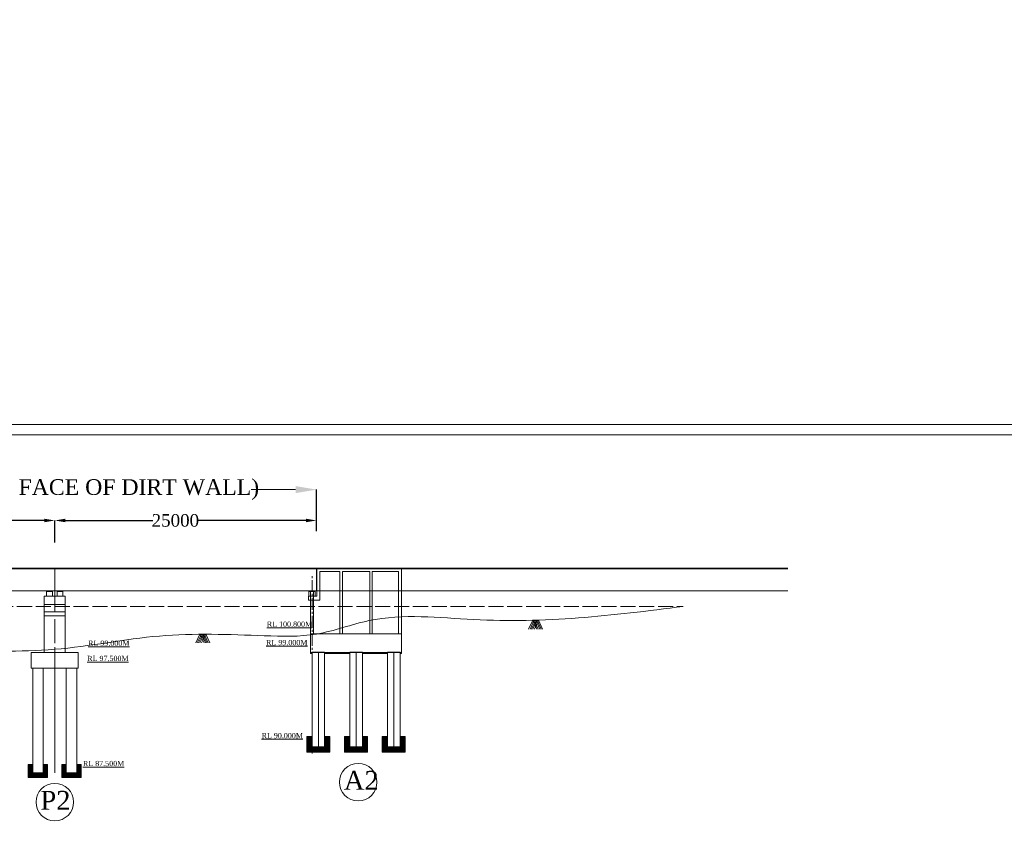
# Model space of a CAD drawing. Header units: millimetres. Extents: x -20950785 to 389010297, y -11535949 to 14056629.
# Tile 556 of 654: x 18291023 to 18385021, y -236582 to -160023. Entities that reach past the tile are written whole.
import ezdxf

# ---------------------------------------------------------------- set-up
doc = ezdxf.new("R2010")
doc.units = ezdxf.units.MM
doc.header["$LTSCALE"] = 60
doc.header["$MEASUREMENT"] = 0
doc.linetypes.add('ACAD_ISO02W100', pattern=[15, 12, -3])
doc.linetypes.add('CENTER2', pattern=[28.575, 19.05, -3.175, 3.175, -3.175])
doc.layers.add('TEXT', color=7, linetype='Continuous')
doc.dimstyles.get("Standard").update_dxf_attribs({"dimtxt": 400, "dimasz": 215, "dimexe": 0.18, "dimexo": 0.0625, "dimgap": 0.09, "dimtad": 0, "dimtih": 1, "dimtoh": 1, "dimdec": 0, "dimzin": 4, "dimdsep": 46, "dimtxsty": 'Standard', "dimblk": 'OPEN90', "dimcen": 0, "dimadec": 0, "dimazin": 1, "dimtfac": 1, "dimtdec": 0, "dimtix": 1, "dimtofl": 0, "dimtmove": 0, "dimatfit": 3, "dimldrblk": 'OPEN30', "dimfxl": 1, "dimtolj": 1, "dimtzin": 0, "dimarcsym": 0})

# ---------------------------------------------------------------- blocks, each defined once
blk = doc.blocks.new('*D3321')
at = {"color": 0, "linetype": 'Continuous', "lineweight": -2, "ltscale": 2, "transparency": 16777216}
for p, q in [((18244385, -208910), (18244385, -204903)), ((18319365, -208887), (18319365, -204903))]:
    blk.add_line(p, q, dxfattribs=at)
at = {"color": 0, "linetype": 'Continuous', "lineweight": 0, "ltscale": 2, "transparency": 16777216}
for p, q in [((18246385, -204903), (18251791, -204903)), ((18317365, -204903), (18313111, -204903))]:
    blk.add_line(p, q, dxfattribs=at)
at = {"color": 0, "linetype": 'Continuous', "lineweight": 9, "ltscale": 2, "transparency": 16777216}
for points in [[(18246385, -204570), (18246385, -205236), (18244385, -204903)], [(18317365, -204570), (18317365, -205236), (18319365, -204903)]]:
    blk.add_solid(points, dxfattribs=at)
at = {"layer": 'Defpoints', "color": 0, "linetype": 'Continuous', "lineweight": 9, "ltscale": 2, "transparency": 16777216}
for p in [(18319365, -204903), (18244385, -208910), (18319365, -208887)]:
    blk.add_point(p, dxfattribs=at)
at = {"color": 0, "linetype": 'Continuous', "lineweight": 9, "ltscale": 2, "transparency": 16777216, "insert": (18282451, -204903), "char_height": 2000, "attachment_point": 5}
blk.add_mtext('\\A1;{\\fTimes New Roman|b0|i0|c0|p18;\\H0.75x;\\C256;LENGTH OF BRIDGE 75.00 (BETWEEN FACE OF DIRT WALL)}', dxfattribs=at)
blk = doc.blocks.new('*D3322')
at = {"color": 0, "linetype": 'Continuous', "lineweight": -2, "ltscale": 2, "transparency": 16777216}
for p, q in [((18269385, -209969), (18269385, -207851)), ((18270385, -207851), (18278721, -207851)), ((18293385, -207851), (18283049, -207851)), ((18294385, -209318), (18294385, -207851))]:
    blk.add_line(p, q, dxfattribs=at)
at = {"color": 0, "linetype": 'Continuous', "lineweight": 9, "ltscale": 2, "transparency": 16777216}
for points in [[(18270385, -207685), (18270385, -208018), (18269385, -207851)], [(18293385, -207685), (18293385, -208018), (18294385, -207851)]]:
    blk.add_solid(points, dxfattribs=at)
at = {"layer": 'Defpoints', "color": 0, "linetype": 'Continuous', "lineweight": 9, "ltscale": 2, "transparency": 16777216}
for p in [(18294385, -207851), (18294385, -209318), (18269385, -209969)]:
    blk.add_point(p, dxfattribs=at)
at = {"color": 0, "linetype": 'Continuous', "lineweight": 9, "ltscale": 2, "transparency": 16777216, "insert": (18280885, -207851), "char_height": 1000, "attachment_point": 5}
blk.add_mtext('\\A1;{\\fTimes New Roman|b0|i0|c0|p18;\\H1.2x;\\C256;25000 }', dxfattribs=at)
blk = doc.blocks.new('*D3323')
at = {"color": 0, "linetype": 'Continuous', "lineweight": -2, "ltscale": 2, "transparency": 16777216}
for p, q in [((18294385, -209969), (18294385, -207851)), ((18295385, -207851), (18303721, -207851)), ((18318365, -207851), (18308049, -207851)), ((18319365, -208887), (18319365, -207851))]:
    blk.add_line(p, q, dxfattribs=at)
at = {"color": 0, "linetype": 'Continuous', "lineweight": 9, "ltscale": 2, "transparency": 16777216}
for points in [[(18295385, -207685), (18295385, -208018), (18294385, -207851)], [(18318365, -207685), (18318365, -208018), (18319365, -207851)]]:
    blk.add_solid(points, dxfattribs=at)
at = {"layer": 'Defpoints', "color": 0, "linetype": 'Continuous', "lineweight": 9, "ltscale": 2, "transparency": 16777216}
for p in [(18319365, -207851), (18319365, -208887), (18294385, -209969)]:
    blk.add_point(p, dxfattribs=at)
at = {"color": 0, "linetype": 'Continuous', "lineweight": 9, "ltscale": 2, "transparency": 16777216, "insert": (18305885, -207851), "char_height": 1000, "attachment_point": 5}
blk.add_mtext('\\A1;{\\fTimes New Roman|b0|i0|c0|p18;\\H1.2x;\\C256;25000 }', dxfattribs=at)

msp = doc.modelspace()

# ---------------------------------------------------------------- hatches: boundary and pattern name
at = {"linetype": 'Continuous', "lineweight": 9, "ltscale": 2}
h = msp.add_hatch(dxfattribs=at)
h.set_pattern_fill('ANSI31')
h.set_pattern_definition([(45, (7946249.99988, 852841.42983), (-0.0883883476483, 0.0883883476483), [])])
h.paths.add_polyline_path([(18294040, -214565.5), (18293690, -214565.5), (18293690, -214645.5), (18294040, -214645.5)])
h = msp.add_hatch(dxfattribs=at)
h.set_pattern_fill('ANSI31')
h.set_pattern_definition([(45, (7947249.99988, 852841.42983), (-0.0883883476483, 0.0883883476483), [])])
h.paths.add_polyline_path([(18295040, -214565.5), (18294690, -214565.5), (18294690, -214645.5), (18295040, -214645.5)])
h = msp.add_hatch(dxfattribs=at)
h.set_pattern_fill('ANSI31')
h.set_pattern_definition([(45, (6248754.82514, 1503095.93824), (-0.0883883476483, 0.0883883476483), [])])
h.paths.add_polyline_path([(18318935, -214565.5), (18319110, -214565.5), (18319110, -214645.5), (18318935, -214645.5)])
h.paths.add_polyline_path([(18318760, -214565.5), (18318935, -214565.5), (18318935, -214645.5), (18318760, -214645.5)])
at = {"linetype": 'Continuous', "lineweight": 9}
h = msp.add_hatch(dxfattribs=at)
h.set_pattern_fill('AR-CONC', scale=25, style=0)
h.set_pattern_definition([(50, (18262333.97, -264518.53), (179.31505, -15.68803), [18.75, -206.25]), (355, (18262333.97, -264518.53), (-34.68783, 188.04803), [15, -165]), (100.4514, (18262348.92, -264519.83), (144.62735, 172.3599), [15.93505, -175.28553]), (46.1842, (18262333.97, -264468.53), (266.81026, -41.37975), [28.125, -309.375]), (96.6356, (18262356.2, -264471.97), (233.6657, 243.5295), [23.9026, -262.92825]), (351.1842, (18262333.97, -264468.53), (233.6655, 243.52965), [22.5, -247.5]), (21, (18262358.97, -264481.03), (149.22676, -100.65472), [18.75, -206.25]), (326, (18262358.97, -264481.03), (60.82883, 181.2875), [15, -165]), (71.4514, (18262371.41, -264489.41), (210.05566, 80.63262), [15.93505, -175.28553]), (37.5, (18262333.97, -264518.526), (3.039964, 83.223463), [0, -163, 0, -167.5, 0, -165.625]), (7.5, (18262333.97, -264518.53), (65.76738, 98.60293), [0, -95.5, 0, -159.25, 0, -63.125]), (327.5, (18262278.22, -264518.526), (133.45561, -5.63872), [0, -62.5, 0, -195, 0, -258.75]), (317.5, (18262253.22, -264518.53), (145.79654, 25.02625), [0, -81.25, 0, -129.5, 0, -183.75])])
h.paths.add_polyline_path([(18323735, -220465.5), (18326135, -220465.5), (18326135, -220565.5), (18323735, -220565.5)])
h.paths.add_polyline_path([(18327335, -220465.5), (18327485, -220465.5), (18327485, -220565.5), (18327335, -220565.5)])
h.paths.add_polyline_path([(18320135, -220465.5), (18322535, -220465.5), (18322535, -220565.5), (18320135, -220565.5)])
h.paths.add_polyline_path([(18318785, -220465.5), (18318935, -220465.5), (18318935, -220565.5), (18318785, -220565.5)])
at = {"linetype": 'Continuous', "lineweight": 9, "ltscale": 2}
h = msp.add_hatch(dxfattribs=at)
h.set_pattern_fill('GOST_GROUND', scale=10)
h.set_pattern_definition([(45, (11598932.25, -16608.84), (141.4213562, 0), [200]), (45, (11598962.25, -16608.84), (141.4213562, 0), [200]), (45, (11598992.25, -16608.84), (141.4213562, 0), [200])])
h.paths.add_polyline_path([(18318935, -228470.3), (18318435, -228470.3), (18318435, -229970.3), (18320635, -229970.3), (18320635, -228470.3), (18320135, -228470.3), (18320135, -229470.3), (18318935, -229470.3)])
h = msp.add_hatch(dxfattribs=at)
h.set_pattern_fill('GOST_GROUND', scale=10)
h.set_pattern_definition([(45, (11602532.25, -16608.84), (141.4213562, 0), [200]), (45, (11602562.25, -16608.84), (141.4213562, 0), [200]), (45, (11602592.25, -16608.84), (141.4213562, 0), [200])])
h.paths.add_polyline_path([(18322535, -228470.3), (18322035, -228470.3), (18322035, -229970.3), (18324235, -229970.3), (18324235, -228470.3), (18323735, -228470.3), (18323735, -229470.3), (18322535, -229470.3)])
h = msp.add_hatch(dxfattribs=at)
h.set_pattern_fill('GOST_GROUND', scale=10)
h.set_pattern_definition([(45, (11606132.25, -16608.84), (141.4213562, 0), [200]), (45, (11606162.25, -16608.84), (141.4213562, 0), [200]), (45, (11606192.25, -16608.84), (141.4213562, 0), [200])])
h.paths.add_polyline_path([(18326135, -228470.3), (18325635, -228470.3), (18325635, -229970.3), (18327835, -229970.3), (18327835, -228470.3), (18327335, -228470.3), (18327335, -229470.3), (18326135, -229470.3)])
h = msp.add_hatch(dxfattribs=at)
h.set_pattern_fill('GOST_GROUND', scale=8.333333)
h.set_pattern_definition([(45, (12692262.73, -54599.315), (117.8511297, 0), [166.666666]), (45, (12692287.73, -54599.315), (117.8511297, 0), [166.666666]), (45, (12692312.73, -54599.315), (117.8511297, 0), [166.666666])])
h.paths.add_polyline_path([(18292265, -231150.53), (18291848.33, -231150.53), (18291848.33, -232400.53), (18293681.67, -232400.53), (18293681.67, -231150.53), (18293265, -231150.53), (18293265, -231983.86), (18292265, -231983.86)])
h = msp.add_hatch(dxfattribs=at)
h.set_pattern_fill('GOST_GROUND', scale=8.333333)
h.set_pattern_definition([(45, (12695462.73, -54599.315), (117.8511297, 0), [166.666666]), (45, (12695487.73, -54599.315), (117.8511297, 0), [166.666666]), (45, (12695512.73, -54599.315), (117.8511297, 0), [166.666666])])
h.paths.add_polyline_path([(18295465, -231150.53), (18295048.33, -231150.53), (18295048.33, -232400.53), (18296881.67, -232400.53), (18296881.67, -231150.53), (18296465, -231150.53), (18296465, -231983.86), (18295465, -231983.86)])

# ---------------------------------------------------------------- linework, layer by layer
at = {"color": 7, "lineweight": 9, "ltscale": 2}
for p, q in [((18204365, -212390.5), (18364365, -212390.5)), ((18204365, -212465.5), (18364365, -212465.5)), ((18204365, -214565.5), (18364365, -214565.5))]:
    msp.add_line(p, q, dxfattribs=at)
at = {"color": 7, "linetype": 'Continuous', "lineweight": 9, "ltscale": 2}
for p, q in [((18294345, -212465.5), (18294345, -212390.5)), ((18294385, -212465.5), (18294385, -212390.5)), ((18294365, -214565.5), (18294365, -212465.5)), ((18319345, -214565.5), (18319345, -212465.5)), ((18319365, -214565.5), (18319365, -212465.5)), ((18293590, -214645.5), (18294140, -214645.5)), ((18293690, -214645.5), (18293690, -214565.5)), ((18293690, -214565.5), (18295040, -214565.5)), ((18294590, -214645.5), (18295140, -214645.5)), ((18294690, -214645.5), (18294690, -214565.5)), ((18319110, -214565.5), (18318760, -214565.5)), ((18318760, -214565.5), (18318760, -214645.5)), ((18319110, -214565.5), (18319110, -214645.5)), ((18293365, -220465.5), (18293365, -216565.5)), ((18295365, -220465.5), (18295365, -216565.5)), ((18339612.4, -218216.63), (18340016.4, -217378.13)), ((18339742.9, -218216.63), (18340146.9, -217378.13)), ((18339885.9, -218216.63), (18340289.9, -217378.13)), ((18340015.9, -218216.63), (18340419.9, -217378.13)), ((18340016.4, -217378.13), (18340399.9, -218216.63)), ((18340146.9, -217378.13), (18340530.4, -218216.63)), ((18340158.9, -218216.63), (18340562.9, -217378.13)), ((18340289.9, -217378.13), (18340673.4, -218216.63)), ((18340419.9, -217378.13), (18340803.4, -218216.63)), ((18340562.9, -217378.13), (18340946.4, -218216.63)), ((18307831.87, -219541.77), (18308235.87, -218703.27)), ((18307962.37, -219541.77), (18308366.37, -218703.27)), ((18308105.37, -219541.77), (18308509.37, -218703.27)), ((18308235.37, -219541.77), (18308639.37, -218703.27)), ((18308235.87, -218703.27), (18308619.37, -219541.77)), ((18308366.37, -218703.27), (18308749.87, -219541.77)), ((18308378.37, -219541.77), (18308782.37, -218703.27)), ((18308509.37, -218703.27), (18308892.87, -219541.77)), ((18308639.37, -218703.27), (18309022.87, -219541.77)), ((18308782.37, -218703.27), (18309165.87, -219541.77)), ((18318785, -218665.5), (18318785, -220465.5)), ((18292115, -220465.5), (18296615, -220465.5)), ((18294365, -231965.5), (18294365, -220155.5)), ((18327335, -220565.5), (18327485, -220565.5)), ((18327485, -220565.5), (18327485, -220465.5)), ((18292115, -221965.5), (18296615, -221965.5)), ((18318435, -229970.3), (18318435, -228470.3)), ((18318935, -228470.3), (18318435, -228470.3)), ((18320635, -228470.3), (18320135, -228470.3)), ((18320635, -229970.3), (18320635, -228470.3)), ((18322035, -229970.3), (18322035, -228470.3)), ((18322535, -228470.3), (18322035, -228470.3)), ((18324235, -228470.3), (18323735, -228470.3)), ((18324235, -229970.3), (18324235, -228470.3)), ((18325635, -229970.3), (18325635, -228470.3)), ((18326135, -228470.3), (18325635, -228470.3)), ((18327835, -228470.3), (18327335, -228470.3)), ((18327835, -229970.3), (18327835, -228470.3)), ((18318435, -229970.3), (18320635, -229970.3)), ((18322035, -229970.3), (18324235, -229970.3)), ((18325635, -229970.3), (18327835, -229970.3)), ((18291848.33, -232400.53), (18291848.33, -231150.53)), ((18292265, -231150.53), (18291848.33, -231150.53)), ((18293681.67, -231150.53), (18293265, -231150.53)), ((18293681.67, -232400.53), (18293681.67, -231150.53)), ((18295048.33, -232400.53), (18295048.33, -231150.53)), ((18295465, -231150.53), (18295048.33, -231150.53)), ((18296881.67, -231150.53), (18296465, -231150.53)), ((18296881.67, -232400.53), (18296881.67, -231150.53)), ((18292265, -231965.5), (18293265, -231965.5)), ((18295465, -231965.5), (18296465, -231965.5)), ((18291848.33, -232400.53), (18293681.67, -232400.53)), ((18295048.33, -232400.53), (18296881.67, -232400.53))]:
    msp.add_line(p, q, dxfattribs=at)
at = {"color": 7, "linetype": 'Continuous', "lineweight": 9}
for p, q in [((18319345, -212465.5), (18319345, -212390.5)), ((18319365, -212465.5), (18319365, -212390.5)), ((18319385, -212465.5), (18319385, -212390.5)), ((18319385, -212390.5), (18327485, -212390.5)), ((18319385, -215065.5), (18319385, -212462.33)), ((18319385, -212465.5), (18319685, -212465.5)), ((18319685, -212465.5), (18327485, -212465.5)), ((18319685, -212715.5), (18321585, -212715.5)), ((18319685, -212715.5), (18319685, -215465.5)), ((18321585, -218665.5), (18321585, -212715.5)), ((18321835, -212715.5), (18324435, -212715.5)), ((18321835, -218665.5), (18321835, -212715.5)), ((18324435, -218665.5), (18324435, -212715.5)), ((18324685, -212715.5), (18327185, -212715.5)), ((18324685, -218665.5), (18324685, -212715.5)), ((18327185, -218665.5), (18327185, -212715.5)), ((18327185, -213777.33), (18327185, -212765.5)), ((18327485, -212465.5), (18327485, -217765.5)), ((18327485, -218665.5), (18327485, -212465.5)), ((18319010, -215065.5), (18318585, -215065.5)), ((18318585, -215065.5), (18318585, -215465.5)), ((18318635, -215065.5), (18318635, -214645.5)), ((18318635, -214645.5), (18319235, -214645.5)), ((18318785, -218665.5), (18318785, -214565.5)), ((18318785, -218665.5), (18318785, -214565.5)), ((18319385, -215065.5), (18319010, -215065.5)), ((18319085, -218665.5), (18319085, -214565.5)), ((18319235, -214645.5), (18319235, -215065.5)), ((18318585, -215465.5), (18319685, -215465.5)), ((18318785, -218665.5), (18327485, -218665.5)), ((18327485, -220465.5), (18327485, -218665.5)), ((18318785, -220465.5), (18318785, -220565.5)), ((18318785, -220465.5), (18327485, -220465.5)), ((18318785, -220565.5), (18318935, -220565.5)), ((18318935, -220415.5), (18320135, -220415.5)), ((18318935, -229465.5), (18318935, -220415.5)), ((18320135, -229465.5), (18320135, -220415.5)), ((18320135, -220565.5), (18322535, -220565.5)), ((18322535, -220415.5), (18323735, -220415.5)), ((18322535, -220415.5), (18322535, -220525.52)), ((18322535, -229465.5), (18322535, -220465.5)), ((18323135, -225315.5), (18323135, -220465.5)), ((18323735, -220565.5), (18326135, -220565.5)), ((18326135, -220415.5), (18327335, -220415.5)), ((18326135, -229465.5), (18326135, -220415.5)), ((18327335, -229465.5), (18327335, -220415.5)), ((18327335, -220465.5), (18327485, -220465.5)), ((18327485, -220465.5), (18327485, -220503.6)), ((18318935, -229465.5), (18320135, -229465.5)), ((18322535, -229465.5), (18323735, -229465.5)), ((18326135, -229465.5), (18327335, -229465.5))]:
    msp.add_line(p, q, dxfattribs=at)
at = {"linetype": 'CENTER2', "lineweight": 9}
msp.add_line((18318935, -230111), (18318935, -213129), dxfattribs=at)
at = {"linetype": 'Continuous', "lineweight": 9}
for p, q in [((18293365, -215065.5), (18295365, -215065.5)), ((18293365, -216565.5), (18293365, -215065.5)), ((18293590, -215065.5), (18293590, -214645.5)), ((18294040, -214645.5), (18294040, -214565.5)), ((18294140, -215065.5), (18294140, -214645.5)), ((18294590, -215065.5), (18294590, -214645.5)), ((18295040, -214645.5), (18295040, -214565.5)), ((18295140, -215065.5), (18295140, -214645.5)), ((18295365, -216565.5), (18295365, -215065.5)), ((18293365, -215865.5), (18295365, -215865.5)), ((18293365, -216565.5), (18295365, -216565.5)), ((18293365, -216965.5), (18295365, -216965.5)), ((18292115, -221965.5), (18292115, -220465.5)), ((18296615, -221965.5), (18296615, -220465.5)), ((18292265, -231965.5), (18292265, -221965.5)), ((18293265, -231965.5), (18293265, -221965.5)), ((18295465, -231965.5), (18295465, -221965.5)), ((18296465, -231965.5), (18296465, -221965.5))]:
    msp.add_line(p, q, dxfattribs=at)
at = {"linetype": 'CENTER2', "lineweight": 9, "ltscale": 2}
for p, q in [((18294365, -214565.5), (18294365, -216565.5)), ((18294365, -217280.52), (18294365, -228795.3))]:
    msp.add_line(p, q, dxfattribs=at)
at = {"color": 7, "linetype": 'ACAD_ISO02W100', "lineweight": 9, "ltscale": 2}
msp.add_line((18204365, -216065.5), (18354365, -216065.5), dxfattribs=at)
at = {"color": 7, "linetype": 'Continuous', "lineweight": 9, "ltscale": 20}
msp.add_line((18323735, -229465.5), (18323735, -220415.5), dxfattribs=at)
at = {"color": 7, "linetype": 'Continuous', "lineweight": 9, "ltscale": 2, "elevation": -16236.32}
for points in [[(18448950.28, -387758.82), (18170470, -387758.82), (18170470, -198676), (18448950.28, -198676)], [(18447950.28, -386758.82), (18171470, -386758.82), (18171470, -199676), (18447950.28, -199676)]]:
    msp.add_lwpolyline(points, close=True, dxfattribs=at)
at = {"color": 7, "linetype": 'Continuous', "lineweight": 9, "ltscale": 2}
for centre, radius in [((18317983, -285537.45), 347474.95), ((18323342, -232842.52), 1791.87), ((18294372.47, -234746.84), 1791.87)]:
    msp.add_circle(centre, radius, dxfattribs=at)
msp.add_open_spline([(18204365, -216065.5), (18207695.84, -216402.64), (18214346.04, -217075.75), (18224360.7, -217120.25), (18234421, -216955.73), (18244312.24, -219022.45), (18254351.03, -218814.7), (18262809.85, -218544.61), (18269308.36, -220376.16), (18276029.48, -220968.44), (18284354.04, -220118.07), (18294418.2, -220584.49), (18304316.87, -218467.59), (18312678.04, -218802), (18319463.29, -219031.12), (18325937.83, -216504.29), (18334432.02, -217568.19), (18344254.1, -217332.17), (18351013.73, -216485.34), (18354365, -216065.5)], degree=3, knots=[0, 0, 0, 0, 10036.05998388, 20037.50487949, 30040.38446489, 40127.12824076, 50128.25317748, 60135.09583639, 65246.22095714, 70270.1735843, 80276.29670967, 90278.50146662, 100358.8238821, 110358.868882, 115361.42822698, 120522.66838802, 130701.5681321, 140932.18883663, 150991.4184294, 150991.4184294, 150991.4184294, 150991.4184294], dxfattribs=at)
at = {"layer": 'TEXT', "color": 7, "linetype": 'Continuous', "lineweight": 9, "ltscale": 1000}
for p, q in [((18319535, -229465.5), (18319535, -220478.4)), ((18323135, -229465.5), (18323135, -220415.5)), ((18323135, -229465.5), (18323135, -220465.5)), ((18323135, -229465.5), (18323135, -220515.5)), ((18326735, -229465.5), (18326735, -220478.4))]:
    msp.add_line(p, q, dxfattribs=at)

# ---------------------------------------------------------------- texts
at = {"linetype": 'Continuous', "lineweight": 9, "char_height": 1000, "attachment_point": 1}
for s, insert, width in [('{\\fTimes New Roman|b0|i0|c0|p18; \\H0.5x;\\LRL 100.800M}', (18314239.87, -217500.01), 11580.8407), ('{\\fTimes New Roman|b0|i0|c0|p18; \\H0.5x;\\LRL 99.000M}', (18297180.53, -219321.55), 11580.8407), ('{\\fTimes New Roman|b0|i0|c0|p18; \\H0.5x;\\LRL 99.000M}', (18314169.05, -219259.53), 11580.8407), ('{\\fTimes New Roman|b0|i0|c0|p18; \\H0.5x;\\LRL 97.500M}', (18297097.12, -220777.68), 11580.8407), ('{\\fTimes New Roman|b0|i0|c0|p18; \\H0.5x;\\LRL 90.000M}', (18313744.26, -228145.38), 4708.5807), ('{\\fTimes New Roman|b0|i0|c0|p18; \\H0.5x;\\LRL 87.500M}', (18296684.92, -230811.18), 4708.5807)]:
    msp.add_mtext(s, dxfattribs=dict(at, insert=insert, width=width))
at = {"linetype": 'Continuous', "lineweight": 9, "char_height": 1500, "attachment_point": 1}
for s, insert in [('{\\fTimes New Roman|b0|i0|c0|p18;\\H1.2x;A2}', (18321972.49, -231769.29)), ('{\\fTimes New Roman|b0|i0|c0|p18;\\H1.2x;P2}', (18293002.97, -233673.61))]:
    msp.add_mtext(s, dxfattribs=dict(at, insert=insert))

# ---------------------------------------------------------------- dimensions: what is measured, and where the dimension line sits
at = {"color": 7, "linetype": 'Continuous', "lineweight": 9, "ltscale": 2}
for base, p1, p2, text, override, picture, middle in [((18319365, -204902.92), (18244385, -208910.17), (18319365, -208886.68), '{\\fTimes New Roman|b0|i0|c0|p18;\\H0.75x;\\C256;LENGTH OF BRIDGE 75.00 (BETWEEN FACE OF DIRT WALL)}', {"dimtxt": 2000, "dimasz": 2000, "dimfxl": 300, "dimlwd": 0}, '*D3321', (18282451, -204902.92)), ((18294385, -207851.22), (18269385, -209969.37), (18294385, -209317.74), '{\\fTimes New Roman|b0|i0|c0|p18;\\H1.2x;\\C256;25000 }', {"dimtxt": 1000, "dimasz": 1000, "dimfxl": 300}, '*D3322', (18280885, -207851.22)), ((18319365, -207851.22), (18294385, -209969.37), (18319365, -208886.68), '{\\fTimes New Roman|b0|i0|c0|p18;\\H1.2x;\\C256;25000 }', {"dimtxt": 1000, "dimasz": 1000, "dimfxl": 300}, '*D3323', (18305885, -207851.22))]:
    dim = msp.add_linear_dim(base=base, p1=p1, p2=p2, text=text, dimstyle='Standard', override=override, dxfattribs=at)
    dim.commit()
    dim.dimension.update_dxf_attribs({"geometry": picture, "text_midpoint": middle, "dimtype": 160})

doc.saveas('drawing.dxf')
